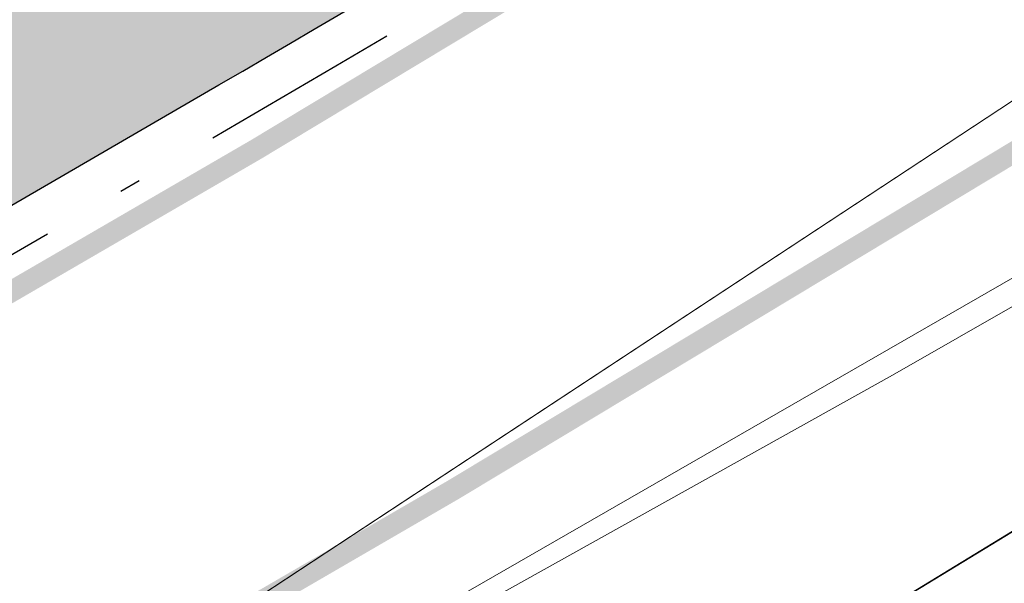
# Model space of a CAD drawing. Header units: metres. Extents: x 163628 to 167855, y 402678 to 405435.
# Tile 478 of 656: x 167393.72 to 167398.35, y 404857.95 to 404860.6. Entities that reach past the tile are written whole.
import ezdxf

# ---------------------------------------------------------------- set-up
doc = ezdxf.new("R2010")
doc.units = ezdxf.units.M
doc.linetypes.add('X-CA190022.004-UO-DWM_Snelfietsroute$0$1-2', pattern=[3, 0, -2, 1])
doc.linetypes.add('X-CA190022.004-UO-DWM_Snelfietsroute$0$VH-GELEIDEBAND_50X200', pattern=[8, 4, -2, 0, -2])
doc.layers.get('0').update_dxf_attribs({"lineweight": 25})
for name, color, linetype, lineweight in [('X-CA190022.004-UO-BGT_Ondergrond$0$GE_316_WGDFietspad_Vlak_GEM', 253, 'Continuous', 9), ('X-CA190022.004-UO-BGT_Ondergrond$0$GE_367_OWGBerm_groenvoorziening_grasenk_GEM', 253, 'Continuous', 9), ('X-CA190022.004-UO-DTM inmeting$0$B-WE-VH-VERHARDING_ASFALT-G', 246, 'Continuous', 0), ('X-CA190022.004-UO-DWM_Snelfietsroute$0$N-WE-GW-BERM-G', 125, 'Continuous', 25), ('X-CA190022.004-UO-DWM_Snelfietsroute$0$N-WE-VH-KANTOPSLUITING_ACHTERKANTBAND-G', 125, 'Continuous', 25), ('X-CA190022.004-UO-DWM_Snelfietsroute$0$N-WE-VH-KANTOPSLUITING_GELEIDEBAND_50X200-G', 125, 'X-CA190022.004-UO-DWM_Snelfietsroute$0$VH-GELEIDEBAND_50X200', 25), ('X-CA190022.004-UO-DWM_Snelfietsroute$0$N-WE-VH-KANTVERHARDING-G', 125, 'Continuous', 25), ('X-CA190022.004-UO-DWM_Snelfietsroute$0$N-WE-VW-MARKERING_LANGS_STREEP_12-G', 7, 'X-CA190022.004-UO-DWM_Snelfietsroute$0$1-2', 35), ('X-CA190022.004-UO-DWM_Snelfietsroute$0$N-WE-VW-MARKERING_LANGS_STREEP_DOORGETROKKEN_010-G', 125, 'Continuous', 25), ('X-CA190022.004-UO-KAD_Percelen$0$B-WE-KG-GRENS_PERCEEL-GV', 150, 'Continuous', 9)]:
    doc.layers.add(name, color=color, linetype=linetype, lineweight=lineweight)
doc.layers.add('X-CA190022.004-UO-DTM inmeting$0$X-XX-AL-MEETPUNT-S', color=246, linetype='Continuous', lineweight=0, plot=False)
for name, color, linetype, lineweight, transparency in [('X-CA190022.004-UO-KL_Wenstracé_v0.3$0$N-WE-KL-TRACE_WENSTRACE-G 1.0m', 74, 'Continuous', 35, 0.6), ('X-CA190022.004-UO-KLIC$0$B-WE-KL-ET_LS-G', 42, 'X-CA190022.004-UO-KLIC$0$1-200 LAAGSPANNING', 0, 0.25), ('X-CA190022.004-UO-KLIC$0$B-WE-KL-ET_LS_KABELBED-G', 42, 'X-CA190022.004-UO-KLIC$0$1-200 LAAGSPANNING', 0, 0.25)]:
    doc.layers.add(name, color=color, linetype=linetype, lineweight=lineweight, transparency=transparency)
doc.styles.add('X-CA190022.004-UO-KLIC$0$NLCS-ISO', font='NLCS-ISO.ttf')
doc.linetypes.add('X-CA190022.004-UO-KLIC$0$1-200 LAAGSPANNING', pattern='A,1.5,-0.6,["LS",X-CA190022.004-UO-KLIC$0$NLCS-ISO,S=0.24,R=0,X=-0.45,Y=-0.12],-0.05', length=2.15)

# ---------------------------------------------------------------- blocks, each defined once
blk = doc.blocks.new('X-CA190022.004-UO-DTM inmeting$0$punt')
at = {"color": 0, "lineweight": -2}
blk.add_line((0, 0), (0, 0), dxfattribs=at)

msp = doc.modelspace()

# ---------------------------------------------------------------- linework, layer by layer
at = {"layer": 'X-CA190022.004-UO-BGT_Ondergrond$0$GE_316_WGDFietspad_Vlak_GEM', "flags": 128}
msp.add_lwpolyline([(167400.407, 404860.553), (167389.923, 404854.524), (167320.883, 404814.824), (167303.817, 404805.142)], dxfattribs=at)
at = {"layer": 'X-CA190022.004-UO-BGT_Ondergrond$0$GE_367_OWGBerm_groenvoorziening_grasenk_GEM', "flags": 128}
msp.add_lwpolyline([(167303.817, 404805.142), (167320.883, 404814.824), (167389.923, 404854.524), (167400.407, 404860.553)], dxfattribs=at)
at = {"layer": 'X-CA190022.004-UO-DTM inmeting$0$B-WE-VH-VERHARDING_ASFALT-G'}
msp.add_polyline3d([(167430.8, 404875.151, 9.098), (167423.159, 404870.896, 9.039), (167419.885, 404869.491, 9.019), (167415.21, 404867.573, 8.994), (167410.262, 404865.382, 8.975), (167407.47, 404864.131, 8.981), (167402.865, 404861.819, 9), (167397.822, 404858.933, 8.986), (167391.29, 404855.292, 8.963), (167385.092, 404851.787, 8.956), (167378.108, 404847.743, 8.957), (167370.351, 404843.291, 8.955)], dxfattribs=at)
at = {"layer": 'X-CA190022.004-UO-DWM_Snelfietsroute$0$N-WE-GW-BERM-G', "flags": 128}
msp.add_lwpolyline([(167397.5135, 404855.3677, 0.035036), (167409.5035, 404863.4989), (167411.6175, 404865.1599)], format="xyb", dxfattribs=at)
at = {"layer": 'X-CA190022.004-UO-DWM_Snelfietsroute$0$N-WE-VH-KANTOPSLUITING_ACHTERKANTBAND-G', "ltscale": 0.2, "flags": 128}
msp.add_lwpolyline([(167394.6523, 404860.2976, 0.021249), (167401.6548, 404864.7699, 0.021249)], format="xyb", dxfattribs=at)
msp.add_lwpolyline([(167319.5226, 404816.7296), (167321.4679, 404817.8427), (167322.3338, 404818.3399), (167323.1993, 404818.8378), (167324.0645, 404819.3362), (167324.9294, 404819.8352), (167325.7939, 404820.3348), (167326.6581, 404820.835), (167327.5219, 404821.3358), (167327.7272, 404821.455), (167394.6523, 404860.2976)], dxfattribs=at)
at = {"layer": 'X-CA190022.004-UO-DWM_Snelfietsroute$0$N-WE-VH-KANTOPSLUITING_GELEIDEBAND_50X200-G', "ltscale": 0.2, "flags": 128}
msp.add_lwpolyline([(167394.7527, 404860.1246, 0.021252), (167401.7704, 404864.6067, 0.021252)], format="xyb", dxfattribs=at)
msp.add_lwpolyline([(167319.6226, 404816.5564), (167321.5674, 404817.6692), (167322.4334, 404818.1665), (167323.299, 404818.6644), (167324.1643, 404819.1629), (167325.0293, 404819.662), (167325.894, 404820.1617), (167326.7583, 404820.6619), (167327.6222, 404821.1628), (167327.8276, 404821.282), (167394.7527, 404860.1246)], dxfattribs=at)
at = {"layer": 'X-CA190022.004-UO-DWM_Snelfietsroute$0$N-WE-VH-KANTVERHARDING-G'}
msp.add_lwpolyline([(167396.7606, 404856.6651, 0.028188), (167406.3586, 404862.9841, -0.055492), (167411.1382, 404865.77)], format="xyb", dxfattribs=at)
at = {"layer": 'X-CA190022.004-UO-DWM_Snelfietsroute$0$N-WE-VW-MARKERING_LANGS_STREEP_12-G', "linetype": 'X-CA190022.004-UO-DWM_Snelfietsroute$0$1-2', "const_width": 0.1, "flags": 128}
msp.add_lwpolyline([(167321.0534, 404815.0695, 0.001527), (167328.8316, 404819.5522), (167395.7566, 404858.3948, 0.023806), (167403.7512, 404863.5585, 0.023806)], format="xyb", dxfattribs=at)
at = {"layer": 'X-CA190022.004-UO-DWM_Snelfietsroute$0$N-WE-VW-MARKERING_LANGS_STREEP_DOORGETROKKEN_010-G', "const_width": 0.1, "flags": 128}
for points in [[(167394.828, 404859.9949, 0.023806), (167402.6747, 404865.063, 0.023806)], [(167396.6853, 404856.7948, 0.023806), (167404.8278, 404862.054, 0.023806)]]:
    msp.add_lwpolyline(points, format="xyb", dxfattribs=at)
msp.add_lwpolyline([(167327.9029, 404821.1522), (167394.828, 404859.9949)], dxfattribs=at)
at = {"layer": 'X-CA190022.004-UO-KAD_Percelen$0$B-WE-KG-GRENS_PERCEEL-GV', "flags": 128}
for points in [[(167511.504, 404935.8805), (167496.16, 404925.178), (167486.582, 404918.497), (167454.68, 404896.207), (167443.858, 404889.362), (167434.758, 404883.606), (167431.634, 404881.63), (167426.533, 404878.405), (167423.954, 404876.773), (167419.395, 404873.889), (167413.139, 404869.932), (167404.654, 404864.349), (167388.083, 404853.445), (167351.109, 404832.026)], [(167351.109, 404832.026), (167388.083, 404853.445), (167404.654, 404864.349), (167413.139, 404869.932), (167419.395, 404873.889), (167419.331, 404879.921), (167404.164, 404870.058), (167382.833, 404856.187), (167374.007, 404851.05), (167366.213, 404846.514)]]:
    msp.add_lwpolyline(points, dxfattribs=at)
at = {"layer": 'X-CA190022.004-UO-KL_Wenstracé_v0.3$0$N-WE-KL-TRACE_WENSTRACE-G 1.0m', "ltscale": 0.2, "const_width": 1, "flags": 128}
msp.add_lwpolyline([(167387.3651, 404856.6463), (167390.3606, 404858.3849), (167390.4072, 404858.4119), (167391.0252, 404858.7705), (167394.601, 404860.8459), (167394.7266, 404860.9189), (167395.5654, 404861.4134), (167396.3978, 404861.9156), (167397.225, 404862.4264), (167398.0469, 404862.9457), (167398.8634, 404863.4734), (167399.6744, 404864.0095), (167400.4802, 404864.5542), (167401.0822, 404864.9691), (167401.2785, 404865.1058), (167402.0736, 404865.6675), (167402.8618, 404866.2366), (167403.6444, 404866.8139), (167404.3135, 404867.3175), (167404.4193, 404867.398), (167405.1908, 404867.9921), (167405.9549, 404868.5931)], dxfattribs=at)
at = {"layer": 'X-CA190022.004-UO-KLIC$0$B-WE-KL-ET_LS-G'}
msp.add_lwpolyline([(167367.858, 404839.569), (167388.501, 404852.166), (167400.462, 404859.464), (167402.054, 404860.438), (167367.858, 404839.569), (167388.501, 404852.166), (167400.462, 404859.464), (167402.054, 404860.438)], dxfattribs=at)
at = {"layer": 'X-CA190022.004-UO-KLIC$0$B-WE-KL-ET_LS_KABELBED-G'}
msp.add_lwpolyline([(167229.408, 404765.532), (167230.078, 404765.306), (167235.706, 404768.097), (167258.199, 404779.249), (167267.462, 404783.842), (167268.385, 404784.323), (167280.358, 404790.876), (167302.33, 404802.902), (167323.774, 404814.639), (167346.185, 404826.906), (167354.641, 404831.534), (167355.547, 404832.057), (167367.858, 404839.569), (167388.501, 404852.166), (167400.462, 404859.464), (167402.054, 404860.438)], dxfattribs=at)

# ---------------------------------------------------------------- block references
at = {"layer": 'X-CA190022.004-UO-DTM inmeting$0$X-XX-AL-MEETPUNT-S', "linetype": 'ByBlock', "lineweight": -2}
msp.add_blockref('X-CA190022.004-UO-DTM inmeting$0$punt', (167397.822, 404858.933, 8.986), dxfattribs=at)

doc.saveas('drawing.dxf')
